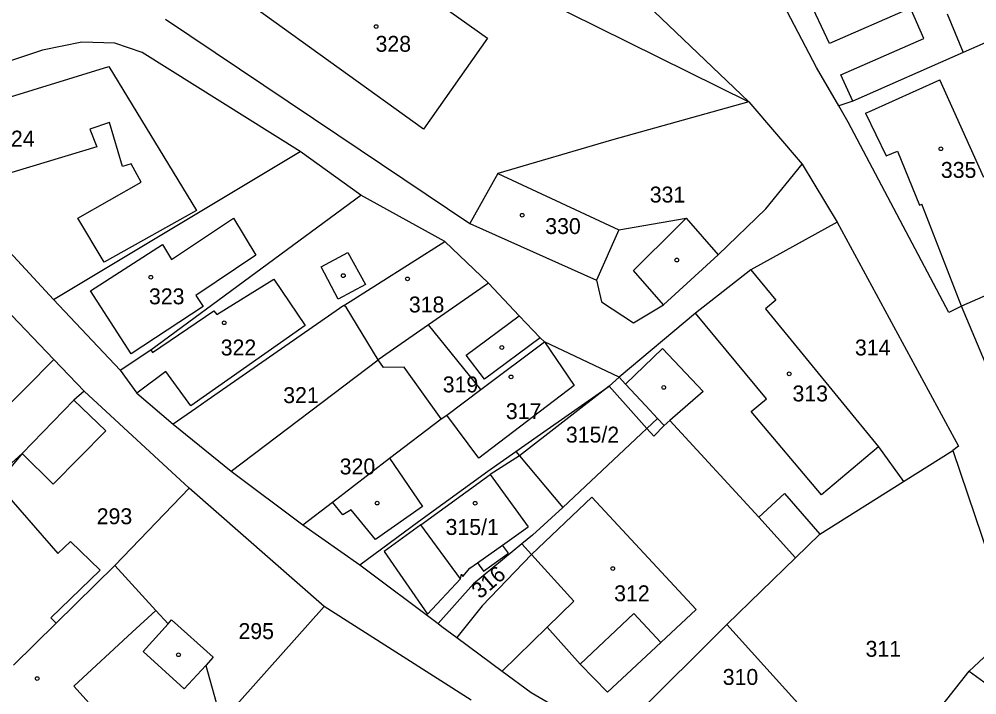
# Model space of a CAD drawing. Extents: x -563148 to -561712, y -1182311 to -1179502.
# Drawn here: x -562536.5 to -562446.2, y -1180378.8 to -1180315.1 of the extents above; entities that cross this region are included whole.
import ezdxf

# ---------------------------------------------------------------- set-up
doc = ezdxf.new("R2010")
doc.units = 0
for name, color, linetype in [('Vrstva 55', 7, 'Continuous'), ('Vrstva 56', 7, 'Continuous'), ('Vrstva 57', 7, 'Continuous')]:
    doc.layers.add(name, color=color, linetype=linetype)

msp = doc.modelspace()

# ---------------------------------------------------------------- linework, layer by layer
at = {"layer": 'Vrstva 55'}
for p, q in [((-562495.65, -1180309.05), (-562467.72, -1180322.87)), ((-562479.85, -1180311.29), (-562467.72, -1180322.87)), ((-562461.33, -1180319.64), (-562465.16, -1180312.35)), ((-562522.69, -1180315.08), (-562506.45, -1180325.98)), ((-562449.02, -1180314.6), (-562447.52, -1180318.24)), ((-562440.48, -1180315.11), (-562447.52, -1180318.24)), ((-562534.29, -1180318.01), (-562547.2, -1180322.31)), ((-562530.57, -1180317.25), (-562534.29, -1180318.01)), ((-562527.48, -1180317.37), (-562530.57, -1180317.25)), ((-562524.89, -1180318.25), (-562527.48, -1180317.37)), ((-562509.99, -1180327.56), (-562524.89, -1180318.25)), ((-562447.52, -1180318.24), (-562457.93, -1180322.81)), ((-562459.24, -1180323.27), (-562461.33, -1180319.64)), ((-562467.72, -1180322.87), (-562480.67, -1180326.51)), ((-562467.72, -1180322.87), (-562462.69, -1180328.77)), ((-562457.93, -1180322.81), (-562459.24, -1180323.27)), ((-562458.35, -1180324.8), (-562459.24, -1180323.27)), ((-562448.87, -1180342.72), (-562458.35, -1180324.8)), ((-562506.45, -1180325.98), (-562494, -1180334.34)), ((-562480.67, -1180326.51), (-562491.37, -1180329.64)), ((-562533.25, -1180341.5), (-562509.99, -1180327.56)), ((-562504.3, -1180331.69), (-562509.99, -1180327.56)), ((-562466.11, -1180332.97), (-562462.69, -1180328.77)), ((-562462.69, -1180328.77), (-562459.38, -1180334.21)), ((-562491.37, -1180329.64), (-562494, -1180334.34)), ((-562491.37, -1180329.64), (-562479.96, -1180334.93)), ((-562524.08, -1180346.25), (-562504.3, -1180331.69)), ((-562496.37, -1180336.03), (-562504.3, -1180331.69)), ((-562470.61, -1180337.3), (-562466.11, -1180332.97)), ((-562479.96, -1180334.93), (-562473.64, -1180333.85)), ((-562473.64, -1180333.85), (-562470.61, -1180337.3)), ((-562459.38, -1180334.21), (-562467.54, -1180338.72)), ((-562459.38, -1180334.21), (-562447.95, -1180355.33)), ((-562539.89, -1180334.36), (-562533.25, -1180341.5)), ((-562494, -1180334.34), (-562482.09, -1180339.68)), ((-562505.9, -1180342.07), (-562496.37, -1180336.03)), ((-562492.26, -1180339.97), (-562496.37, -1180336.03)), ((-562434.04, -1180336.12), (-562447.68, -1180342.14)), ((-562475.76, -1180342.01), (-562470.61, -1180337.3)), ((-562467.54, -1180338.72), (-562472.76, -1180342.78)), ((-562467.54, -1180338.72), (-562465.17, -1180341.57)), ((-562482.09, -1180339.68), (-562481.6, -1180341.73)), ((-562533.21, -1180347.15), (-562539.96, -1180340.15)), ((-562489.35, -1180343.05), (-562492.26, -1180339.97)), ((-562533.25, -1180341.5), (-562526.97, -1180348.17)), ((-562505.68, -1180342.24), (-562505.9, -1180342.07)), ((-562502.64, -1180347.19), (-562505.68, -1180342.24)), ((-562481.6, -1180341.73), (-562478.6, -1180343.72)), ((-562478.6, -1180343.72), (-562475.76, -1180342.01)), ((-562465.17, -1180341.57), (-562466.15, -1180342.39)), ((-562466.15, -1180342.39), (-562455.51, -1180355.38)), ((-562447.68, -1180342.14), (-562448.87, -1180342.72)), ((-562441.48, -1180356.88), (-562447.68, -1180342.14)), ((-562487.37, -1180345.11), (-562489.35, -1180343.05)), ((-562472.76, -1180342.78), (-562479.95, -1180348.84)), ((-562497.92, -1180343.91), (-562502.64, -1180347.19)), ((-562492.99, -1180350), (-562497.92, -1180343.91)), ((-562492.99, -1180350), (-562486.99, -1180345.51)), ((-562486.99, -1180345.51), (-562487.37, -1180345.11)), ((-562479.95, -1180348.84), (-562486.99, -1180345.51)), ((-562526.97, -1180348.17), (-562524.08, -1180346.25)), ((-562530.35, -1180350.13), (-562533.21, -1180347.15)), ((-562516.5, -1180357.69), (-562502.64, -1180347.19)), ((-562502.16, -1180347.9), (-562502.64, -1180347.19)), ((-562526.97, -1180348.17), (-562525.41, -1180350.34)), ((-562500.21, -1180347.89), (-562502.16, -1180347.9)), ((-562496.73, -1180352.74), (-562500.21, -1180347.89)), ((-562479.95, -1180348.84), (-562480.87, -1180349.67)), ((-562479.34, -1180349.5), (-562479.95, -1180348.84)), ((-562477.43, -1180351.54), (-562479.34, -1180349.5)), ((-562530.35, -1180350.13), (-562531.33, -1180351)), ((-562520.46, -1180359.27), (-562530.35, -1180350.13)), ((-562525.41, -1180350.34), (-562521.99, -1180353.25)), ((-562496.19, -1180352.4), (-562492.99, -1180350)), ((-562487.67, -1180354.43), (-562480.87, -1180349.67)), ((-562531.33, -1180351), (-562536.21, -1180356.03)), ((-562476.33, -1180352.72), (-562477.43, -1180351.54)), ((-562501.57, -1180356.46), (-562496.73, -1180352.74)), ((-562496.73, -1180352.74), (-562496.19, -1180352.4)), ((-562476.33, -1180352.72), (-562477.32, -1180353.66)), ((-562475.7, -1180353.39), (-562476.33, -1180352.72)), ((-562475.7, -1180353.39), (-562475.15, -1180352.92)), ((-562475.15, -1180352.92), (-562466.79, -1180362.02)), ((-562521.99, -1180353.25), (-562516.5, -1180357.69)), ((-562477.32, -1180353.66), (-562485.26, -1180361.11)), ((-562489.68, -1180355.84), (-562487.67, -1180354.43)), ((-562492.32, -1180357.68), (-562489.68, -1180355.84)), ((-562489.68, -1180355.84), (-562489.33, -1180356.25)), ((-562455.51, -1180355.38), (-562453.15, -1180358.66)), ((-562453.15, -1180358.66), (-562448.49, -1180355.73)), ((-562447.95, -1180355.33), (-562448.49, -1180355.73)), ((-562448.49, -1180355.73), (-562444.38, -1180367.89)), ((-562536.21, -1180356.03), (-562538.59, -1180358.87)), ((-562506.96, -1180360.6), (-562501.57, -1180356.46)), ((-562489.33, -1180356.25), (-562485.26, -1180361.11)), ((-562516.5, -1180357.69), (-562509.74, -1180362.73)), ((-562498.86, -1180362.42), (-562492.32, -1180357.68)), ((-562538.59, -1180358.87), (-562532.86, -1180365.45)), ((-562520.46, -1180359.27), (-562527.47, -1180366.57)), ((-562507.75, -1180370.42), (-562520.46, -1180359.27)), ((-562461.02, -1180363.62), (-562453.15, -1180358.66)), ((-562509.74, -1180362.73), (-562506.96, -1180360.6)), ((-562485.26, -1180361.11), (-562488.11, -1180363.7)), ((-562466.79, -1180362.02), (-562463.31, -1180365.84)), ((-562509.74, -1180362.73), (-562504.37, -1180366.51)), ((-562504.37, -1180366.51), (-562498.86, -1180362.42)), ((-562488.11, -1180363.7), (-562489.11, -1180364.53)), ((-562463.31, -1180365.84), (-562461.02, -1180363.62)), ((-562532.86, -1180365.45), (-562531.64, -1180364.31)), ((-562531.64, -1180364.31), (-562528.85, -1180367)), ((-562489.11, -1180364.53), (-562493.68, -1180368.3)), ((-562489.11, -1180364.53), (-562488.21, -1180365.52)), ((-562488.21, -1180365.52), (-562492.85, -1180370.38)), ((-562469.8, -1180372.12), (-562463.31, -1180365.84)), ((-562527.47, -1180366.57), (-562532.99, -1180372)), ((-562527.47, -1180366.57), (-562523.62, -1180370.8)), ((-562504.37, -1180366.51), (-562497, -1180372.04)), ((-562528.85, -1180367), (-562533.5, -1180371.49)), ((-562493.68, -1180368.3), (-562497, -1180372.04)), ((-562523.62, -1180370.8), (-562522.46, -1180372.08)), ((-562507.75, -1180370.42), (-562517.41, -1180381.27)), ((-562493.9, -1180379.27), (-562507.75, -1180370.42)), ((-562492.85, -1180370.38), (-562495.25, -1180373.36)), ((-562532.99, -1180372), (-562537.03, -1180375.97)), ((-562533.5, -1180371.49), (-562532.99, -1180372)), ((-562522.46, -1180372.08), (-562522.12, -1180371.7)), ((-562522.12, -1180371.7), (-562518.19, -1180375.19)), ((-562497, -1180372.04), (-562496.65, -1180372.31)), ((-562479.1, -1180381.37), (-562469.8, -1180372.12)), ((-562469.8, -1180372.12), (-562461.54, -1180381.24)), ((-562496.65, -1180372.31), (-562495.25, -1180373.36)), ((-562442.78, -1180372.62), (-562446.96, -1180376.51)), ((-562495.25, -1180373.36), (-562490.97, -1180376.52)), ((-562518.19, -1180375.19), (-562518.9, -1180375.98)), ((-562518.9, -1180375.98), (-562517.41, -1180381.27)), ((-562490.97, -1180376.52), (-562488.24, -1180378.53)), ((-562455.25, -1180387.04), (-562446.96, -1180376.51)), ((-562446.96, -1180376.51), (-562444.18, -1180378.53)), ((-562488.24, -1180378.53), (-562480.77, -1180382.86))]:
    msp.add_line(p, q, dxfattribs=at)
msp.add_lwpolyline([(-562505.9, -1180342.07), (-562518.78, -1180351.02), (-562519.85, -1180351.77), (-562521.99, -1180353.25)], dxfattribs=at)
at = {"layer": 'Vrstva 56'}
for p, q in [((-562504.85, -1180307.96), (-562492.35, -1180316.9)), ((-562460.12, -1180317.39), (-562462.81, -1180311.66)), ((-562498.37, -1180325.47), (-562514.27, -1180314.03)), ((-562452.47, -1180314.07), (-562460.12, -1180317.39)), ((-562451.24, -1180316.91), (-562452.47, -1180314.07)), ((-562492.35, -1180316.9), (-562498.37, -1180325.47)), ((-562459.06, -1180320.33), (-562451.24, -1180316.91)), ((-562542.79, -1180324.11), (-562528.05, -1180319.54)), ((-562528.05, -1180319.54), (-562519.79, -1180333.12)), ((-562457.93, -1180322.81), (-562459.06, -1180320.33)), ((-562456.41, -1180323.83), (-562449.71, -1180320.81)), ((-562445.58, -1180330.02), (-562449.71, -1180320.81)), ((-562456.73, -1180323.96), (-562456.41, -1180323.83)), ((-562456.73, -1180323.96), (-562454.77, -1180327.98)), ((-562527.99, -1180324.83), (-562529.83, -1180325.45)), ((-562526.75, -1180328.99), (-562527.99, -1180324.83)), ((-562529.83, -1180325.45), (-562529.18, -1180327.13)), ((-562529.18, -1180327.13), (-562540.57, -1180330.55)), ((-562454.77, -1180327.98), (-562453.72, -1180327.54)), ((-562453.72, -1180327.54), (-562451.62, -1180332.61)), ((-562525.94, -1180328.74), (-562526.75, -1180328.99)), ((-562524.98, -1180330.46), (-562525.94, -1180328.74)), ((-562530.96, -1180333.86), (-562524.98, -1180330.46)), ((-562519.79, -1180333.12), (-562528.48, -1180338)), ((-562451.62, -1180332.61), (-562451.42, -1180332.52)), ((-562447.68, -1180342.14), (-562451.42, -1180332.52)), ((-562528.48, -1180338), (-562530.96, -1180333.86)), ((-562522.13, -1180337.74), (-562516.28, -1180333.84)), ((-562516.28, -1180333.84), (-562514.17, -1180337.32)), ((-562474.44, -1180334.65), (-562473.64, -1180333.85)), ((-562479.96, -1180334.93), (-562482.09, -1180339.68)), ((-562478.58, -1180338.78), (-562474.44, -1180334.65)), ((-562529.76, -1180340.69), (-562522.99, -1180336.33)), ((-562522.99, -1180336.33), (-562522.13, -1180337.74)), ((-562514.17, -1180337.32), (-562519.84, -1180341.12)), ((-562508.03, -1180338.44), (-562505.52, -1180337.08)), ((-562505.52, -1180337.08), (-562503.86, -1180340.08)), ((-562506.41, -1180341.47), (-562508.03, -1180338.44)), ((-562475.76, -1180342.01), (-562478.58, -1180338.78)), ((-562517.86, -1180342.91), (-562512.49, -1180339.59)), ((-562512.49, -1180339.59), (-562509.54, -1180343.97)), ((-562503.86, -1180340.08), (-562506.41, -1180341.47)), ((-562492.26, -1180339.97), (-562497.92, -1180343.91)), ((-562525.94, -1180346.62), (-562529.76, -1180340.69)), ((-562519.84, -1180341.12), (-562519.14, -1180342.17)), ((-562519.14, -1180342.17), (-562525.94, -1180346.62)), ((-562523.91, -1180346.5), (-562518.13, -1180342.57)), ((-562518.13, -1180342.57), (-562517.86, -1180342.91)), ((-562494.37, -1180346.74), (-562489.35, -1180343.05)), ((-562466.06, -1180350.88), (-562472.76, -1180342.78)), ((-562509.54, -1180343.97), (-562520.32, -1180351.53)), ((-562487.37, -1180345.11), (-562492.62, -1180349)), ((-562486.99, -1180345.51), (-562484.19, -1180349.62)), ((-562524.08, -1180346.25), (-562523.91, -1180346.5)), ((-562492.62, -1180349), (-562494.37, -1180346.74)), ((-562479.34, -1180349.5), (-562475.86, -1180346.13)), ((-562475.86, -1180346.13), (-562472.02, -1180350.16)), ((-562544.02, -1180358.05), (-562533.21, -1180347.15)), ((-562522.65, -1180348.29), (-562525.41, -1180350.34)), ((-562520.32, -1180351.53), (-562522.65, -1180348.29)), ((-562484.19, -1180349.62), (-562493.16, -1180356.45)), ((-562480.87, -1180349.67), (-562489.33, -1180356.25)), ((-562480.87, -1180349.67), (-562478.34, -1180352.52)), ((-562472.02, -1180350.16), (-562475.15, -1180352.92)), ((-562531.33, -1180351), (-562528.31, -1180353.87)), ((-562467.51, -1180352.07), (-562466.06, -1180350.88)), ((-562460.88, -1180359.91), (-562467.51, -1180352.07)), ((-562493.16, -1180356.45), (-562496.19, -1180352.4)), ((-562478.34, -1180352.52), (-562477.32, -1180353.66)), ((-562528.31, -1180353.87), (-562533.27, -1180358.91)), ((-562477.32, -1180353.66), (-562476.68, -1180354.38)), ((-562476.68, -1180354.38), (-562475.7, -1180353.39)), ((-562455.51, -1180355.38), (-562460.88, -1180359.91)), ((-562536.21, -1180356.03), (-562541.64, -1180360.89)), ((-562533.27, -1180358.91), (-562536.21, -1180356.03)), ((-562501.57, -1180356.46), (-562498.46, -1180361.02)), ((-562489.33, -1180356.25), (-562492.09, -1180358.01)), ((-562498.62, -1180362.75), (-562492.09, -1180358.01)), ((-562492.09, -1180358.01), (-562488.52, -1180362.92)), ((-562488.21, -1180365.52), (-562482.5, -1180360.14)), ((-562482.5, -1180360.14), (-562472.69, -1180370.71)), ((-562466.79, -1180362.02), (-562464.37, -1180359.8)), ((-562464.37, -1180359.8), (-562461.02, -1180363.62)), ((-562505.98, -1180361.81), (-562506.96, -1180360.6)), ((-562505.2, -1180361.33), (-562505.98, -1180361.81)), ((-562502.9, -1180364.11), (-562505.2, -1180361.33)), ((-562498.46, -1180361.02), (-562502.9, -1180364.11)), ((-562498.62, -1180362.75), (-562502.1, -1180365.24)), ((-562494.88, -1180367.82), (-562498.62, -1180362.75)), ((-562490.93, -1180364.64), (-562488.52, -1180362.92)), ((-562493.3, -1180366.33), (-562490.93, -1180364.64)), ((-562490.38, -1180365.42), (-562490.93, -1180364.64)), ((-562502.1, -1180365.24), (-562497.99, -1180371.15)), ((-562492.72, -1180367.09), (-562490.38, -1180365.42)), ((-562484.2, -1180369.93), (-562488.21, -1180365.52)), ((-562494, -1180366.83), (-562493.3, -1180366.33)), ((-562493.3, -1180366.33), (-562492.72, -1180367.09)), ((-562494.88, -1180367.82), (-562494.8, -1180367.4)), ((-562494.8, -1180367.4), (-562494.66, -1180367.59)), ((-562494.66, -1180367.59), (-562494, -1180366.83)), ((-562497.99, -1180371.15), (-562494.88, -1180367.82)), ((-562486.74, -1180372.39), (-562484.2, -1180369.93)), ((-562523.62, -1180370.8), (-562525.83, -1180372.85)), ((-562478.57, -1180371.08), (-562483.61, -1180375.85)), ((-562476, -1180373.81), (-562478.57, -1180371.08)), ((-562472.69, -1180370.71), (-562476, -1180373.81)), ((-562524.79, -1180374.68), (-562522.46, -1180372.08)), ((-562525.83, -1180372.85), (-562531.33, -1180377.94)), ((-562490.97, -1180376.52), (-562486.74, -1180372.39)), ((-562483.61, -1180375.85), (-562486.74, -1180372.39)), ((-562481.05, -1180378.49), (-562476, -1180373.81)), ((-562520.93, -1180378.2), (-562524.79, -1180374.68)), ((-562518.9, -1180375.98), (-562520.93, -1180378.2)), ((-562483.61, -1180375.85), (-562481.05, -1180378.49)), ((-562531.33, -1180377.94), (-562525.3, -1180384.57))]:
    msp.add_line(p, q, dxfattribs=at)
at = {"layer": 'Vrstva 57'}
for centre in [(-562502.85, -1180315.79), (-562449.62, -1180327.31), (-562489.079, -1180333.57), (-562474.51, -1180337.79), (-562524.079, -1180339.41), (-562505.939, -1180339.26), (-562499.89, -1180339.57), (-562517.16, -1180343.7), (-562491, -1180346.03), (-562490.13, -1180348.8), (-562463.91, -1180348.51), (-562475.74, -1180349.79), (-562502.75, -1180360.69), (-562493.51, -1180360.7), (-562480.539, -1180366.86), (-562521.47, -1180374.98), (-562534.789, -1180377.22)]:
    msp.add_circle(centre, 0.175, dxfattribs=at)

# ---------------------------------------------------------------- texts
for s, p in [('328', (-562502.901, -1180318.17)), ('324', (-562538.379, -1180327.1)), ('335', (-562449.618, -1180330.05)), ('331', (-562477.055, -1180332.37)), ('330', (-562486.906, -1180335.34)), ('323', (-562524.257, -1180341.96)), ('318', (-562499.758, -1180342.73)), ('322', (-562517.494, -1180346.78)), ('314', (-562457.716, -1180346.78)), ('319', (-562496.568, -1180350.26)), ('313', (-562463.605, -1180351.11)), ('321', (-562511.602, -1180351.27)), ('317', (-562490.617, -1180352.78)), ('315/2', (-562484.96, -1180354.99)), ('320', (-562506.282, -1180357.99)), ('293', (-562529.181, -1180362.68)), ('315/1', (-562496.3, -1180363.69)), ('312', (-562480.412, -1180369.94)), ('295', (-562515.819, -1180373.5)), ('311', (-562456.718, -1180375.17)), ('310', (-562470.179, -1180377.82))]:
    msp.add_text(s, height=1.5, dxfattribs=at).set_placement(p)
msp.add_text('316', height=1.5, rotation=40.46994, dxfattribs=at).set_placement((-562493.053, -1180369.786))

doc.saveas('drawing.dxf')
